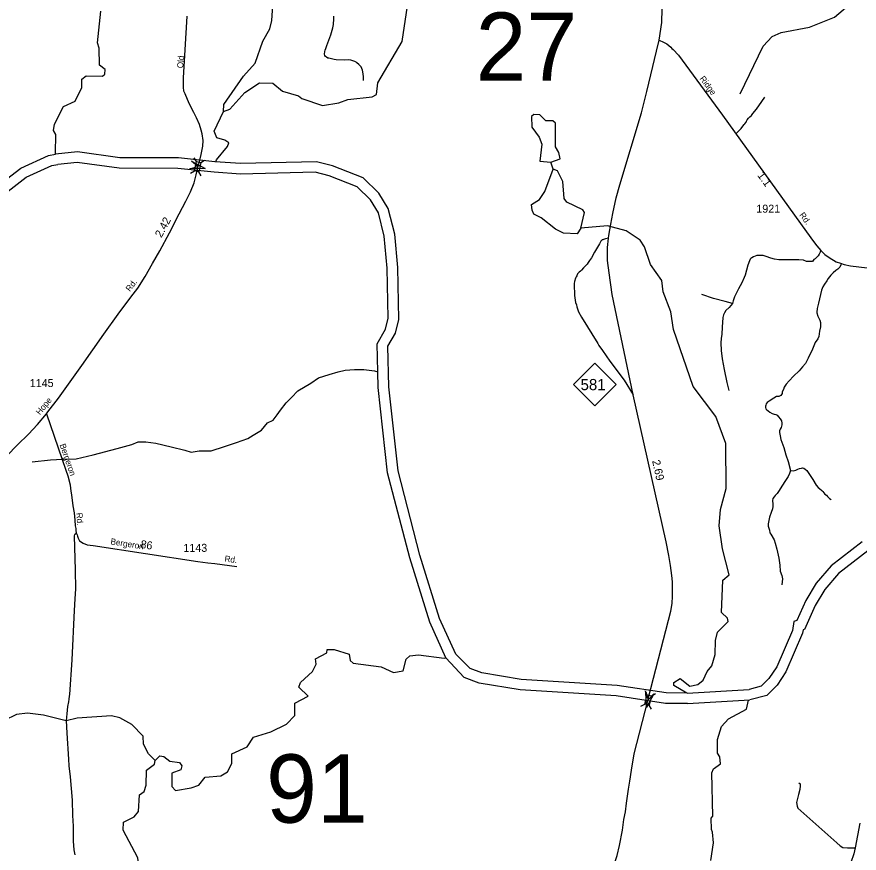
# Model space of a CAD drawing. Extents: x 2220236 to 2384410, y 720751 to 894131.
# Drawn here: x 2259878 to 2273033, y 774823 to 787885 of the extents above; entities that cross this region are included whole.
import ezdxf

# ---------------------------------------------------------------- set-up
doc = ezdxf.new("R2010")
doc.units = 0
for name, color, linetype in [('Exist Hydrographic Creek Single Shore', 7, 'Continuous'), ('Exist Hydrographic Misc Water Feature', 7, 'Continuous'), ('Exist Hydrographic Pond Under 1500 Sq Ft', 7, 'Continuous'), ('Exist Hydrographic River Shore', 7, 'Continuous'), ('Exist Road Non-System Type 51', 7, 'Continuous'), ('Exist Road Primary NC Attributed', 7, 'Continuous'), ('Exist Road Primary NC Service Mileage Hundredths English Label', 7, 'Continuous'), ('Exist Road Primary NC Shield CELL', 7, 'Continuous'), ('Exist Road Primary NC Shield Number Label', 7, 'Continuous'), ('Exist Road Primary NC Structure Standard Bridge CELL', 7, 'Continuous'), ('Exist Road Secondary Mileage Hundredths English Label', 7, 'Continuous'), ('Exist Road Secondary Structure Standard Bridge Attributed CELL', 7, 'Continuous'), ('Exist Road Secondary Structure Standard Bridge CELL', 7, 'Continuous'), ('Exist Road Secondary Structure Standard Bridge Number Label', 7, 'Continuous'), ('Exist Road Secondary Type 51 Attributed', 7, 'Continuous'), ('Exist Road Secondary Type 51 Label', 7, 'Continuous'), ('Exist Road Secondary Type 51 Number Label', 7, 'Continuous')]:
    doc.layers.add(name, color=color, linetype=linetype)

msp = doc.modelspace()

# ---------------------------------------------------------------- linework, layer by layer
at = {"layer": 'Exist Hydrographic Creek Single Shore'}
for points in [[(2271175, 786685), (2271534, 787429), (2271674, 787580), (2271815, 787639), (2272256, 787725), (2272646, 787881), (2273059, 788234), (2273150, 788360), (2273220, 788827), (2273168, 789025), (2273200, 789175), (2273173, 789376), (2273280, 789495), (2273353, 789753), (2273452, 789846), (2273830, 790356), (2273952, 790659), (2274041, 790975), (2274190, 791061), (2274249, 791053)], [(2260116, 780933), (2260404, 780967), (2260593, 780978), (2260804, 780980), (2261068, 781044), (2261443, 781141), (2261674, 781205), (2261772, 781247), (2261894, 781248), (2262051, 781228), (2262287, 781167), (2262500, 781117), (2262602, 781086), (2262723, 781108), (2262912, 781109), (2263121, 781173), (2263307, 781237), (2263483, 781301), (2263570, 781353), (2263700, 781427), (2263795, 781543), (2263882, 781585), (2263946, 781669), (2263998, 781742), (2264082, 781857), (2264168, 781941), (2264264, 782046), (2264470, 782162), (2264589, 782247), (2264754, 782300), (2264897, 782343), (2265007, 782364), (2265151, 782376), (2265296, 782377), (2265463, 782357), (2265516, 782341)]]:
    msp.add_lwpolyline(points, dxfattribs=at)
at = {"layer": 'Exist Hydrographic Misc Water Feature'}
msp.add_line((2268254, 785505), (2268219, 785614), dxfattribs=at)
for points in [[(2263106, 786409), (2263113, 786517), (2263417, 786960), (2263599, 787163), (2263720, 787505), (2263827, 787696), (2263859, 787830), (2263881, 788138)], [(2263106, 786409), (2263206, 786443), (2263436, 786704), (2263668, 786853), (2263876, 786849), (2264028, 786724), (2264278, 786653), (2264328, 786610), (2264654, 786498), (2264904, 786542), (2265045, 786592), (2265428, 786636), (2265494, 786671), (2265517, 786854), (2265894, 787499), (2265981, 788058)], [(2260484, 785740), (2260480, 785758), (2260485, 786049), (2260452, 786109), (2260467, 786207), (2260606, 786483), (2260789, 786568), (2260895, 786779), (2260894, 786910), (2260960, 786961), (2261218, 786956), (2261251, 786991), (2261259, 787063), (2261167, 787131), (2261164, 787397), (2261138, 787479), (2261192, 787973)], [(2262988, 785620), (2262997, 785650), (2263169, 785860), (2263186, 785918), (2263127, 785959), (2263001, 785997), (2262959, 786097), (2263106, 786409)], [(2270344, 777323), (2270137, 777444), (2270137, 777487), (2270236, 777553), (2270387, 777429), (2270512, 777456), (2270595, 777523), (2270660, 777660), (2270734, 777750), (2270782, 777926), (2270789, 778142), (2270821, 778276), (2270986, 778443), (2270977, 778493), (2270884, 778583), (2270905, 779085), (2271004, 779168), (2270900, 779577), (2270847, 779935), (2270869, 780191), (2270958, 780517), (2270951, 781219), (2270797, 781642), (2270443, 782112), (2270135, 783000), (2270091, 783277), (2269971, 783591), (2269953, 783765), (2269776, 784015), (2269681, 784295), (2269614, 784395), (2269396, 784544), (2269103, 784622), (2268687, 784585)], [(2262036, 776269), (2262110, 776343), (2262176, 776335), (2262269, 776261), (2262419, 776239), (2262453, 776189), (2262437, 776123), (2262296, 776071), (2262298, 775864), (2262356, 775804), (2262598, 775841), (2262722, 775885), (2262821, 776011), (2263062, 776029), (2263170, 776095), (2263235, 776222), (2263234, 776373), (2263475, 776482), (2263573, 776635), (2263847, 776718), (2264087, 776837), (2264220, 776972), (2264218, 777163), (2264425, 777273), (2264282, 777414), (2264306, 777489), (2264496, 777659), (2264553, 777776), (2264544, 777858), (2264718, 777953), (2264726, 778002), (2264834, 778003), (2265068, 777929), (2265086, 777830), (2265128, 777790), (2265570, 777735), (2265762, 777646), (2265912, 777672), (2265960, 777855), (2266018, 777906), (2266151, 777923), (2266552, 777869), (2266579, 777876)], [(2270714, 774706), (2270760, 774984), (2270742, 775152), (2270725, 775192), (2270723, 775369), (2270748, 775401), (2270733, 776077), (2270758, 776142), (2270865, 776219), (2270856, 776327), (2270822, 776384), (2270820, 776600), (2270885, 776802), (2270992, 776921), (2271274, 777073), (2271304, 777215)], [(2262036, 776269), (2261934, 776376), (2261858, 776526), (2261849, 776650), (2261672, 776831), (2261488, 776937), (2261354, 776969), (2260821, 776931), (2260647, 776888), (2260296, 776978), (2260046, 777009), (2259871, 776990), (2259291, 776710)], [(2261784, 774622), (2261767, 774750), (2261538, 775181), (2261545, 775305), (2261711, 775391), (2261777, 775475), (2261791, 775733), (2261865, 775784), (2261898, 775885), (2261904, 776118), (2262028, 776211), (2262036, 776269)]]:
    msp.add_lwpolyline(points, dxfattribs=at)
at = {"layer": 'Exist Hydrographic Pond Under 1500 Sq Ft'}
for points in [[(2268219, 785614), (2268361, 785667), (2268343, 785766), (2268292, 785856), (2268289, 786223), (2268247, 786263), (2268138, 786262), (2268046, 786356), (2267954, 786361), (2267913, 786329), (2267923, 786162), (2268033, 786005), (2268075, 785896), (2268044, 785631), (2268219, 785614)], [(2267952, 784803), (2267927, 784863), (2267917, 784955), (2268042, 785031), (2268124, 785157), (2268254, 785505)], [(2268687, 784585), (2268743, 784830), (2268718, 784869), (2268467, 784993), (2268425, 785049), (2268405, 785315), (2268321, 785481), (2268254, 785505)], [(2268687, 784585), (2268630, 784494), (2268413, 784508), (2268288, 784567), (2268069, 784748), (2267952, 784803)]]:
    msp.add_lwpolyline(points, dxfattribs=at)
at = {"layer": 'Exist Hydrographic River Shore'}
for p, q in [((2270348, 777322), (2271316, 777380)), ((2270352, 777158), (2271326, 777216))]:
    msp.add_line(p, q, dxfattribs=at)
for points in [[(2262972, 785621), (2262401, 785682), (2261487, 785684), (2260823, 785777), (2260484, 785740)], [(2259158, 784378), (2259256, 784544), (2259294, 784750), (2259467, 785110), (2259578, 785244), (2259940, 785524), (2260374, 785720), (2260484, 785740)], [(2266734, 777930), (2266480, 778488), (2266174, 779478), (2265831, 780793), (2265686, 782105), (2265671, 782739), (2265789, 782946), (2265842, 783160), (2265826, 783971), (2265779, 784489), (2265679, 784890), (2265531, 785132), (2265285, 785372), (2264806, 785560), (2264556, 785622), (2263375, 785593), (2262969, 785621)], [(2259294, 784288), (2259412, 784486), (2259451, 784698), (2259606, 785021), (2259693, 785125), (2260025, 785382), (2260422, 785562), (2260519, 785578)], [(2262958, 785457), (2262392, 785518), (2261475, 785520), (2260821, 785612), (2260519, 785578)], [(2265516, 782341), (2265506, 782780), (2265635, 783007), (2265678, 783178), (2265662, 783962), (2265617, 784462), (2265526, 784826), (2265402, 785029), (2265194, 785232), (2264756, 785404), (2264538, 785457), (2263371, 785429), (2262958, 785457)], [(2266579, 777876), (2266327, 778430), (2266016, 779433), (2265669, 780763), (2265522, 782094), (2265516, 782341)], [(2273081, 779683), (2272595, 779312), (2272363, 779039), (2272201, 778770), (2272060, 778456), (2272013, 778443), (2271991, 778303), (2271745, 777734), (2271622, 777553), (2271503, 777433), (2271316, 777380)], [(2273167, 779543), (2272709, 779192), (2272497, 778943), (2272347, 778693), (2272178, 778318), (2272158, 778313), (2272149, 778257), (2271889, 777655), (2271750, 777448), (2271589, 777286), (2271326, 777216)], [(2270352, 777158), (2270007, 777161), (2269238, 777279), (2267737, 777372), (2267099, 777479), (2266866, 777568), (2266579, 777876)], [(2270348, 777322), (2270021, 777325), (2269256, 777442), (2267756, 777535), (2267142, 777638), (2266958, 777709), (2266734, 777930)]]:
    msp.add_lwpolyline(points, dxfattribs=at)
at = {"layer": 'Exist Road Non-System Type 51'}
for points in [[(2265294, 786890), (2265293, 786948), (2265289, 786994), (2265276, 787050), (2265254, 787103), (2265219, 787143), (2265189, 787167), (2265179, 787177), (2265159, 787188), (2265127, 787200), (2265095, 787208), (2265055, 787211), (2265001, 787209), (2264867, 787216), (2264835, 787219), (2264749, 787238), (2264735, 787242), (2264714, 787256), (2264700, 787268), (2264688, 787280), (2264682, 787302), (2264686, 787346), (2264691, 787362), (2264705, 787390), (2264721, 787436), (2264783, 787603), (2264812, 787711), (2264824, 787767), (2264831, 787853), (2264828, 787897)], [(2271115, 786067), (2271155, 786105), (2271188, 786143), (2271215, 786178), (2271235, 786202), (2271249, 786216), (2271262, 786234), (2271265, 786239), (2271271, 786246), (2271275, 786258), (2271284, 786278), (2271303, 786303), (2271325, 786324), (2271349, 786346), (2271371, 786374), (2271428, 786445), (2271511, 786562), (2271559, 786631)], [(2269117, 784429), (2269071, 784417), (2269056, 784412), (2269039, 784407), (2269029, 784404), (2269019, 784400), (2269011, 784394), (2268999, 784380), (2268976, 784340), (2268902, 784210), (2268851, 784119), (2268824, 784077), (2268803, 784049), (2268784, 784022), (2268771, 784006), (2268728, 783963), (2268696, 783929), (2268682, 783911), (2268660, 783895), (2268636, 783869), (2268623, 783841), (2268611, 783824), (2268601, 783806), (2268587, 783752), (2268584, 783718), (2268583, 783644), (2268587, 783598), (2268588, 783532), (2268605, 783422), (2268619, 783387), (2268623, 783357), (2268640, 783309), (2268648, 783277), (2268699, 783192), (2268952, 782782), (2268967, 782750), (2269027, 782675), (2269139, 782507), (2269362, 782209), (2269504, 781979)], [(2272430, 784240), (2272423, 784209), (2272408, 784177), (2272393, 784154), (2272379, 784136), (2272362, 784119), (2272344, 784104), (2272327, 784095), (2272303, 784063), (2272267, 784063), (2272213, 784063), (2272163, 784086), (2272091, 784088), (2271910, 784088), (2271846, 784088), (2271778, 784092), (2271713, 784102), (2271654, 784117), (2271578, 784143), (2271532, 784156), (2271506, 784160), (2271469, 784160), (2271437, 784156), (2271410, 784148), (2271384, 784137), (2271358, 784123), (2271340, 784111), (2271330, 784099), (2271319, 784074), (2271296, 784007), (2271251, 783849), (2271238, 783814), (2271201, 783733), (2271151, 783637), (2271114, 783566), (2271086, 783510), (2271066, 783451), (2271056, 783406)], [(2272751, 784035), (2272747, 784013), (2272733, 783976), (2272700, 783943), (2272668, 783921), (2272628, 783889), (2272588, 783849), (2272550, 783800), (2272528, 783764), (2272492, 783708), (2272465, 783666), (2272445, 783614), (2272429, 783547), (2272400, 783413), (2272378, 783332), (2272371, 783270), (2272371, 783261), (2272389, 783209), (2272394, 783200), (2272398, 783191), (2272418, 783145), (2272427, 783111), (2272429, 783044), (2272416, 782975), (2272403, 782892), (2272387, 782854), (2272347, 782800), (2272302, 782693), (2272239, 782552), (2272195, 782471), (2272150, 782418), (2272094, 782355), (2272009, 782272), (2271942, 782199), (2271893, 782147), (2271862, 782102), (2271850, 782067), (2271833, 782029), (2271828, 782000), (2271808, 781970), (2271777, 781957), (2271741, 781955), (2271699, 781930), (2271627, 781883), (2271596, 781861), (2271578, 781841), (2271573, 781821), (2271569, 781805), (2271569, 781783), (2271573, 781765), (2271591, 781747), (2271611, 781733), (2271640, 781709), (2271676, 781691), (2271707, 781680), (2271730, 781675), (2271752, 781664), (2271775, 781639), (2271799, 781606), (2271819, 781575), (2271826, 781541), (2271826, 781512), (2271813, 781470), (2271797, 781445), (2271790, 781420), (2271790, 781393), (2271799, 781342), (2271810, 781284), (2271857, 781159), (2271888, 781045), (2271922, 780942), (2271960, 780800)], [(2271056, 783406), (2270941, 783439), (2270757, 783485), (2270577, 783550)], [(2271056, 783406), (2271003, 783346), (2270953, 783297), (2270929, 783261), (2270913, 783231), (2270906, 783190), (2270892, 783037), (2270886, 782930), (2270878, 782860), (2270872, 782795), (2270880, 782676), (2270894, 782545), (2270927, 782377), (2270967, 782173), (2270995, 782048)], [(2271960, 780800), (2271944, 780755), (2271922, 780706), (2271884, 780645), (2271826, 780556), (2271786, 780487), (2271752, 780442), (2271721, 780411), (2271703, 780388), (2271687, 780361), (2271678, 780332), (2271681, 780314), (2271683, 780288), (2271687, 780263), (2271687, 780236), (2271678, 780200), (2271661, 780142), (2271631, 780071), (2271620, 780017), (2271611, 779966), (2271614, 779932), (2271616, 779912), (2271631, 779867), (2271640, 779825), (2271652, 779805), (2271703, 779718), (2271721, 779663), (2271748, 779573), (2271779, 779428), (2271795, 779320), (2271797, 779226), (2271826, 779157), (2271837, 779108), (2271833, 779059), (2271824, 779016)], [(2271960, 780800), (2272002, 780795), (2272043, 780806), (2272074, 780820), (2272103, 780831), (2272130, 780838), (2272148, 780840), (2272168, 780836), (2272192, 780822), (2272217, 780797), (2272259, 780735), (2272309, 780659), (2272362, 780572), (2272394, 780536), (2272416, 780516), (2272452, 780489), (2272465, 780473), (2272481, 780453), (2272499, 780431), (2272521, 780413), (2272537, 780393), (2272568, 780364), (2272595, 780346)], [(2260806, 779827), (2260788, 779803), (2260780, 779799), (2260771, 779781), (2260788, 779241), (2260792, 778951), (2260782, 778795), (2260775, 778615), (2260735, 777841), (2260698, 777299), (2260694, 777277), (2260691, 777227), (2260685, 777189), (2260669, 777114), (2260659, 777000), (2260655, 776949), (2260650, 776893), (2260660, 776695), (2260682, 776292), (2260692, 776188), (2260712, 776017), (2260742, 775651), (2260749, 775410), (2260759, 775242), (2260759, 775010), (2260769, 774876), (2260786, 774796)], [(2272093, 775923), (2272109, 775904), (2272112, 775877), (2272105, 775818), (2272088, 775741), (2272074, 775700), (2272060, 775637), (2272056, 775613), (2272063, 775557), (2272077, 775527), (2272685, 774984), (2272734, 774936), (2272776, 774912), (2272853, 774905), (2272972, 774905)]]:
    msp.add_lwpolyline(points, dxfattribs=at)
at = {"layer": 'Exist Road Primary NC Attributed'}
for points in [[(2269908, 787520), (2269949, 787798), (2269958, 788010), (2269958, 788080), (2269947, 788241), (2269923, 788462), (2269771, 789517), (2269682, 790140), (2269628, 790383), (2269555, 790621), (2269457, 790895), (2269360, 791146), (2269336, 791211), (2269276, 791377), (2269100, 791850), (2269044, 791965), (2268987, 792072)], [(2269733, 777203), (2269745, 777252), (2270094, 778604), (2270111, 778724), (2270117, 778835), (2270120, 778942), (2270120, 779061), (2270108, 779160), (2270088, 779317), (2270059, 779471), (2270018, 779683), (2269504, 781979), (2269177, 783546), (2269128, 783885), (2269104, 784079), (2269100, 784283), (2269117, 784429), (2269121, 784469), (2269153, 784649), (2269185, 784813), (2269239, 785056), (2269295, 785262), (2269631, 786387), (2269717, 786717), (2269779, 786978), (2269866, 787350), (2269908, 787520)], [(2268638, 773795), (2268724, 773892), (2268853, 774031), (2268921, 774120), (2268994, 774232), (2269085, 774395), (2269151, 774527), (2269224, 774695), (2269255, 774784), (2269292, 774944), (2269339, 775182), (2269359, 775350), (2269382, 775467), (2269397, 775606), (2269429, 775824), (2269452, 775946), (2269478, 776117), (2269519, 776376), (2269733, 777203)]]:
    msp.add_lwpolyline(points, dxfattribs=at)
at = {"layer": 'Exist Road Primary NC Shield CELL'}
msp.add_lwpolyline([(2268573, 782144), (2268906, 782477), (2269239, 782144), (2268906, 781811)], close=True, dxfattribs=at)
at = {"layer": 'Exist Road Primary NC Structure Standard Bridge CELL'}
for p, q in [((2269724, 777298), (2269690, 777357)), ((2269791, 777280), (2269851, 777314)), ((2269625, 777117), (2269685, 777152)), ((2269788, 777074), (2269753, 777133))]:
    msp.add_line(p, q, dxfattribs=at)
msp.add_lwpolyline([(2269685, 777152), (2269724, 777298), (2269792, 777279), (2269753, 777133)], close=True, dxfattribs=at)
at = {"layer": 'Exist Road Secondary Structure Standard Bridge Attributed CELL'}
for points in [[(2262606, 785632), (2262821, 785517), (2262577, 785509), (2262702, 785545)], [(2269826, 777313), (2269710, 777098), (2269703, 777342), (2269738, 777217)]]:
    msp.add_lwpolyline(points, close=True, dxfattribs=at)
at = {"layer": 'Exist Road Secondary Structure Standard Bridge CELL'}
for p, q in [((2262685, 785625), (2262648, 785684)), ((2262752, 785610), (2262811, 785646)), ((2262591, 785442), (2262650, 785478)), ((2262754, 785403), (2262718, 785462))]:
    msp.add_line(p, q, dxfattribs=at)
msp.add_lwpolyline([(2262650, 785478), (2262684, 785626), (2262753, 785609), (2262718, 785462)], close=True, dxfattribs=at)
at = {"layer": 'Exist Road Secondary Type 51 Attributed'}
for points in [[(2262695, 785485), (2262750, 785708), (2262784, 785864), (2262788, 785953), (2262774, 786059), (2262758, 786117), (2262728, 786202), (2262686, 786309), (2262644, 786391), (2262569, 786534), (2262504, 786680), (2262488, 786722), (2262478, 786788), (2262479, 786933), (2262540, 787893)], [(2269908, 787520), (2269978, 787491), (2270028, 787463), (2270058, 787438), (2270092, 787409), (2270108, 787390), (2270130, 787374), (2270214, 787286), (2270899, 786348), (2272213, 784526), (2272321, 784376), (2272374, 784306), (2272435, 784234), (2272446, 784223), (2272497, 784171), (2272567, 784124), (2272674, 784059), (2272743, 784037), (2272800, 784017), (2272899, 783995), (2273939, 783871)], [(2260341, 781686), (2260361, 781714), (2260526, 781929), (2260894, 782442), (2261237, 782929), (2261461, 783242), (2261660, 783506), (2261765, 783648), (2261883, 783832), (2261999, 784031), (2262109, 784232), (2262263, 784514), (2262411, 784806), (2262518, 785007), (2262589, 785152), (2262645, 785294), (2262679, 785417), (2262695, 785485)], [(2259721, 781026), (2259886, 781200), (2260062, 781369), (2260199, 781516), (2260341, 781686)], [(2260341, 781686), (2260645, 780807), (2260672, 780717), (2260709, 780576), (2260714, 780518), (2260724, 780446), (2260733, 780420), (2260754, 780246), (2260773, 780138), (2260782, 780023), (2260791, 779937), (2260799, 779895), (2260800, 779863), (2260806, 779827), (2260818, 779793), (2260827, 779774), (2260835, 779744), (2260857, 779700), (2260916, 779663), (2260978, 779641), (2261070, 779630), (2262706, 779379), (2262861, 779357), (2262972, 779346), (2263311, 779302)], [(2273043, 775290), (2272972, 774905), (2272949, 774814), (2272902, 774677), (2272838, 774462), (2272791, 774327), (2272755, 774263), (2272705, 774192), (2272628, 774122), (2272532, 774065), (2272430, 774024), (2272339, 773967), (2272277, 773917), (2272197, 773813), (2272137, 773686), (2272114, 773572), (2272113, 773420), (2272101, 772529), (2272099, 772129), (2272110, 771824), (2272118, 771530), (2272121, 771162)]]:
    msp.add_lwpolyline(points, dxfattribs=at)

# ---------------------------------------------------------------- texts
at = {"layer": 'Exist Road Primary NC Service Mileage Hundredths English Label'}
msp.add_text('2.69', height=125, rotation=282.6131, dxfattribs=at).set_placement((2269798, 780951))
at = {"layer": 'Exist Road Primary NC Shield Number Label'}
msp.add_text('581', height=175, dxfattribs=at).set_placement((2268682, 782054))
at = {"layer": 'Exist Road Secondary Mileage Hundredths English Label'}
for s, rotation, p in [('1.1', 306.1818, (2271437, 785408)), ('2.42', 61.5836, (2262135, 784427)), ('.86', 351.0185, (2261756, 779598))]:
    msp.add_text(s, height=125, rotation=rotation, dxfattribs=at).set_placement(p)
at = {"layer": 'Exist Road Secondary Structure Standard Bridge Number Label'}
for s, p in [('27', (2267043, 786886)), ('91', (2263771, 775299))]:
    msp.add_text(s, height=1066.3, dxfattribs=at).set_placement(p)
at = {"layer": 'Exist Road Secondary Type 51 Label'}
for s, rotation, p in [('Old', 85.6555, (2262474, 787079)), ('Ridge', 306.096, (2270536, 786919)), ('Rd.', 306.1818, (2272093, 784789)), ('Rd.', 51.8454, (2261643, 783586)), ('Hope', 50.6263, (2260239, 781659)), ('Bergeron', 289.0914, (2260544, 781200)), ('Rd.', 274.5422, (2260806, 780136)), ('Bergeron', 351.0185, (2261336, 779648)), ('Rd.', 352.6685, (2263117, 779378))]:
    msp.add_text(s, height=95, rotation=rotation, dxfattribs=at).set_placement(p)
at = {"layer": 'Exist Road Secondary Type 51 Number Label'}
for s, p in [('1921', (2271427, 784826)), ('1145', (2260080, 782103)), ('1143', (2262479, 779529))]:
    msp.add_text(s, height=125, dxfattribs=at).set_placement(p)

doc.saveas('drawing.dxf')
